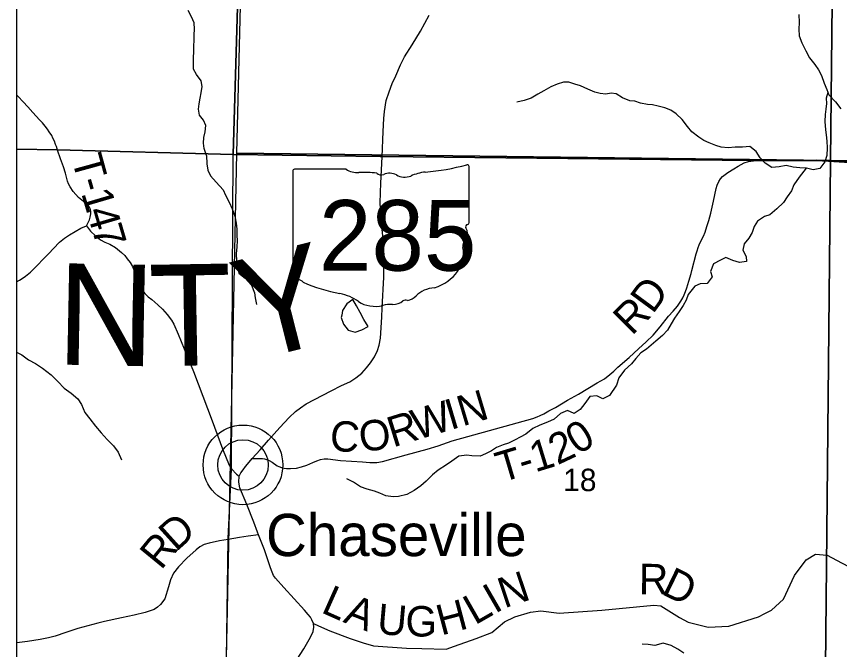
# Model space of a CAD drawing. Extents: x 0 to 191, y 0 to 55.
# Drawn here: x 143.275 to 144.045, y 22.406 to 22.997 of the extents above; entities that cross this region are included whole.
import ezdxf

# ---------------------------------------------------------------- set-up
doc = ezdxf.new("R2010")
doc.units = 0
for name, color, linetype in [('GM_X_Corporation', 7, 'Continuous'), ('GM_X_County_Road', 7, 'Continuous'), ('GM_X_County_Road_Text', 7, 'Continuous'), ('GM_X_County_Text', 7, 'Continuous'), ('GM_X_Minor_Lake', 7, 'Continuous'), ('GM_X_Minor_River', 7, 'Continuous'), ('GM_X_Section_Text', 7, 'Continuous'), ('GM_X_State_Location', 7, 'Continuous'), ('GM_X_State_Route', 7, 'Continuous'), ('GM_X_State_Shield', 7, 'Continuous'), ('GM_X_Township_Road', 7, 'Continuous'), ('GM_X_Township_Road_Text', 7, 'Continuous'), ('GM_X_Unincorporated', 7, 'Continuous'), ('GM_X_Unincorporated_Location', 7, 'Continuous'), ('GM_X_Unincorporated_Text', 7, 'Continuous')]:
    doc.layers.add(name, color=color, linetype=linetype)

msp = doc.modelspace()

# ---------------------------------------------------------------- linework, layer by layer
at = {"layer": 'GM_X_Corporation'}
for points in [[(149.5758, 25.41761), (143.27549, 25.41761), (143.27549, 22.87347), (143.3138, 22.87294), (143.47809, 22.86847), (143.4892, 23.25041), (143.50802, 23.86711), (143.51777, 23.86795), (143.52133, 23.86809), (143.52783, 23.86865), (143.53573, 23.86991), (143.5371, 23.871), (144.17888, 23.85682), (144.27104, 23.85429), (144.35683, 23.85102), (144.94266, 23.83902)], [(145.79254, 25.41761), (143.27549, 25.41761), (143.27549, 22.87347), (143.3138, 22.87294), (143.47809, 22.86847), (143.4892, 23.25041), (143.50802, 23.86711), (143.51777, 23.86795), (143.52133, 23.86809), (143.52783, 23.86865), (143.53573, 23.86991), (143.5371, 23.871), (144.17888, 23.85682), (144.27104, 23.85429), (144.35683, 23.85102), (144.94266, 23.83902)], [(144.94266, 23.83902), (144.35683, 23.85102), (144.27104, 23.85429), (144.17888, 23.85682), (143.5371, 23.871), (143.53573, 23.86991), (143.52783, 23.86865), (143.52133, 23.86809), (143.51777, 23.86795), (143.50802, 23.86711), (143.4892, 23.25041), (143.47809, 22.86847), (143.3138, 22.87294), (143.27549, 22.87347), (143.27549, 18.61761)], [(144.77211, 22.85014), (144.13636, 22.86114), (144.1354, 22.86049), (144.13463, 22.85996), (144.13209, 22.85933), (144.12932, 22.85919), (144.12601, 22.85933), (144.11542, 22.85966), (144.09774, 22.86022), (144.07852, 22.8607), (144.05429, 22.8614), (144.03427, 22.86266), (144.0227, 22.86324), (143.96402, 22.86311), (143.61724, 22.8666), (143.61543, 22.86662), (143.47809, 22.86847), (143.4892, 23.25041), (143.50802, 23.86711)], [(143.46706, 22.06228), (143.47318, 22.50936), (143.47319, 22.50998), (143.47629, 22.57462), (143.4763, 22.57542), (143.47809, 22.86847), (143.61543, 22.86662), (143.61724, 22.8666), (143.96402, 22.86311), (144.0227, 22.86324), (144.03427, 22.86266), (144.05429, 22.8614), (144.07852, 22.8607), (144.09774, 22.86022), (144.11542, 22.85966), (144.12601, 22.85933), (144.12932, 22.85919), (144.13209, 22.85933), (144.13463, 22.85996), (144.1354, 22.86049), (144.13636, 22.86114), (144.77211, 22.85014)]]:
    msp.add_lwpolyline(points, dxfattribs=at)
for points in [[(144.04141, 23.36476), (144.03613, 22.86315), (143.48146, 22.86989), (143.49398, 23.37043)], [(144.54037, 23.35908), (144.5357, 22.85387), (144.03613, 22.86315), (144.04141, 23.36476)], [(143.27549, 22.87347), (143.27549, 20.86338), (143.43969, 20.86008), (143.44633, 20.9725), (143.44634, 20.97335), (143.45423, 21.44428), (143.46697, 22.05758), (143.46706, 22.06228), (143.47318, 22.50936), (143.47319, 22.50998), (143.47629, 22.57462), (143.4763, 22.57542), (143.47809, 22.86847), (143.3138, 22.87294)], [(144.03613, 22.86315), (144.03127, 22.35852), (143.47107, 22.36785), (143.48146, 22.86989)], [(144.03613, 22.86315), (144.5357, 22.85387), (144.53007, 22.3498), (144.03127, 22.35852)]]:
    msp.add_lwpolyline(points, close=True, dxfattribs=at)
at = {"layer": 'GM_X_County_Road'}
msp.add_lwpolyline([(143.5017, 22.51359), (143.49199, 22.5121), (143.48399, 22.51095), (143.47328, 22.50909), (143.46513, 22.50781), (143.4557, 22.50581), (143.45085, 22.50429), (143.44694, 22.50209), (143.44332, 22.49933), (143.43465, 22.49152), (143.4268, 22.4835), (143.42237, 22.47762), (143.41941, 22.47133), (143.41741, 22.46476), (143.41398, 22.45371), (143.40998, 22.44838), (143.40713, 22.446), (143.4041, 22.44376), (143.39589, 22.44095), (143.3856, 22.43857), (143.37351, 22.43609), (143.35779, 22.43237), (143.3515, 22.43095), (143.34226, 22.42837), (143.33293, 22.4259), (143.3215, 22.42218), (143.3115, 22.41895), (143.3055, 22.41723), (143.29759, 22.41561), (143.28588, 22.4138), (143.27597, 22.41256), (143.27549, 22.41251)], dxfattribs=at)
at = {"layer": 'GM_X_Minor_Lake'}
for points in [[(143.60427, 22.70796), (143.60007, 22.71457), (143.59682, 22.72119), (143.59319, 22.72724), (143.58994, 22.73329), (143.58428, 22.72908), (143.58015, 22.7228), (143.57943, 22.71862)], [(143.57943, 22.71862), (143.57904, 22.71634), (143.58097, 22.71029), (143.58555, 22.70443), (143.59199, 22.70276), (143.59823, 22.70489), (143.60427, 22.70796)]]:
    msp.add_lwpolyline(points, dxfattribs=at)
at = {"layer": 'GM_X_Minor_River'}
for points in [[(143.45294, 22.86776), (143.45098, 22.87418), (143.45036, 22.87929), (143.45068, 22.88441), (143.45176, 22.88973), (143.45246, 22.89562), (143.45033, 22.90052), (143.44668, 22.9054), (143.44549, 22.91107), (143.44619, 22.91601), (143.44709, 22.92114), (143.44817, 22.92608), (143.44887, 22.93196), (143.44805, 22.93726), (143.44383, 22.94327), (143.44094, 22.94835), (143.44107, 22.95385), (143.44083, 22.95915), (143.44115, 22.96447), (143.44109, 22.97015), (143.44161, 22.97509), (143.44155, 22.9802), (143.44188, 22.9857), (143.44162, 22.99157), (143.43892, 22.99704), (143.43583, 23.00306)], [(144.0066, 22.9992), (144.00683, 22.992), (144.00648, 22.98574), (144.0069, 22.97929), (144.00939, 22.97286), (144.01303, 22.96548), (144.01666, 22.95887), (144.02143, 22.95264), (144.02487, 22.94773), (144.02773, 22.94244), (144.03023, 22.93524), (144.03273, 22.92919), (144.03465, 22.92427), (144.04074, 22.91786), (144.0457, 22.91125)], [(144.03376, 22.92655), (144.0322, 22.92122), (144.03242, 22.9161), (144.03188, 22.91079), (144.03134, 22.90604), (144.03099, 22.8994), (144.03142, 22.89163), (144.0322, 22.88689), (144.03261, 22.88102), (144.03302, 22.87476), (144.03268, 22.86774), (144.03101, 22.86185), (144.02631, 22.85557), (144.02007, 22.85439), (144.01362, 22.85587), (144.00756, 22.85602), (144.0013, 22.85693), (143.99486, 22.85822), (143.98824, 22.85704), (143.98142, 22.85662), (143.97515, 22.86037), (143.97058, 22.86565), (143.96676, 22.87132), (143.96068, 22.87603), (143.95387, 22.87542), (143.94724, 22.87556), (143.94061, 22.87496), (143.93398, 22.87548), (143.92905, 22.87716), (143.92279, 22.8794), (143.91785, 22.88183), (143.9131, 22.88484), (143.90664, 22.88973), (143.90245, 22.89464), (143.89749, 22.90124), (143.89197, 22.90652), (143.88703, 22.90991), (143.88152, 22.91215), (143.87508, 22.91382), (143.86996, 22.91492), (143.86503, 22.91527), (143.85859, 22.91656), (143.85327, 22.91843), (143.84854, 22.91878), (143.8419, 22.92139), (143.83601, 22.92534), (143.83127, 22.92588), (143.82635, 22.92509), (143.82105, 22.92544), (143.81593, 22.92693), (143.80947, 22.92973), (143.80264, 22.93273), (143.79733, 22.9344), (143.79164, 22.93626), (143.78672, 22.93605), (143.78086, 22.9343), (143.77481, 22.9318), (143.7682, 22.92797), (143.76273, 22.9249), (143.7565, 22.92107), (143.75007, 22.91895), (143.74308, 22.91739)], [(143.45294, 22.86776), (143.45334, 22.86), (143.45428, 22.85405), (143.45677, 22.84857), (143.46211, 22.84272), (143.46858, 22.83574), (143.47069, 22.83063), (143.47414, 22.82421), (143.47701, 22.81797), (143.47951, 22.81096), (143.48087, 22.80452), (143.48128, 22.79884), (143.4815, 22.79315), (143.48172, 22.78784), (143.48136, 22.78253), (143.48083, 22.7757), (143.48106, 22.76925), (143.48184, 22.76432), (143.48339, 22.75788), (143.48929, 22.75299), (143.49519, 22.74658), (143.49807, 22.73939), (143.49866, 22.73465), (143.49983, 22.7284)], [(144.01347, 22.85587), (144.00704, 22.84748), (144.00177, 22.84024), (143.99972, 22.83473), (143.99558, 22.82921), (143.9922, 22.82369), (143.98618, 22.81796), (143.97958, 22.81242), (143.97447, 22.81068), (143.96787, 22.80647), (143.96487, 22.80133), (143.963, 22.79563), (143.95981, 22.79049), (143.95549, 22.78515), (143.95419, 22.77926), (143.95744, 22.7734), (143.95766, 22.76866), (143.95122, 22.76787), (143.94497, 22.76972), (143.93851, 22.77234), (143.93341, 22.76985), (143.9268, 22.76639), (143.92419, 22.75936), (143.92573, 22.75444), (143.92103, 22.74815), (143.91441, 22.74773), (143.90949, 22.7458), (143.9031, 22.7378), (143.90123, 22.73267), (143.89861, 22.72772), (143.89466, 22.72201), (143.89053, 22.71572), (143.88734, 22.7104), (143.88377, 22.70449), (143.87926, 22.69954), (143.87285, 22.69419), (143.86437, 22.68693), (143.85908, 22.68349), (143.85438, 22.67815), (143.85024, 22.673), (143.84383, 22.66708), (143.83838, 22.66003), (143.83633, 22.65319), (143.82957, 22.64367), (143.82352, 22.6406), (143.81783, 22.64322), (143.8112, 22.64261), (143.80651, 22.63614), (143.80218, 22.63061), (143.79652, 22.62679), (143.79026, 22.6294), (143.78383, 22.6269), (143.77799, 22.62155), (143.77176, 22.61867), (143.76458, 22.61597), (143.75797, 22.61271), (143.75137, 22.60755), (143.74627, 22.60468), (143.74136, 22.60218), (143.73532, 22.59911), (143.73041, 22.59738), (143.72417, 22.59506), (143.71926, 22.592), (143.71379, 22.58912), (143.70888, 22.58682), (143.70111, 22.58715), (143.69637, 22.58769), (143.68899, 22.58689), (143.68239, 22.5823), (143.6773, 22.57886), (143.66956, 22.57388), (143.66428, 22.56949), (143.65844, 22.56358), (143.65336, 22.55918), (143.64713, 22.55479), (143.64033, 22.55114), (143.63258, 22.54939), (143.62747, 22.54898), (143.62065, 22.54989), (143.61514, 22.55232), (143.61002, 22.55419), (143.6032, 22.55605), (143.59694, 22.55828), (143.59028, 22.56261), (143.58421, 22.56561)], [(143.27549, 22.68405), (143.27551, 22.68404), (143.28044, 22.68161), (143.28672, 22.6769), (143.29336, 22.67353), (143.29982, 22.6692), (143.308, 22.6628), (143.31409, 22.65677), (143.32018, 22.65036), (143.32646, 22.64565), (143.33292, 22.64038), (143.33636, 22.63509), (143.33943, 22.62771), (143.3442, 22.62167), (143.34934, 22.61487), (143.35468, 22.60883), (143.36039, 22.60261), (143.36629, 22.59658), (143.37068, 22.59053), (143.37375, 22.58353)], [(143.89922, 22.40305), (143.89352, 22.40681), (143.88725, 22.41018), (143.87966, 22.41241), (143.8721, 22.41009), (143.86585, 22.411), (143.86017, 22.41135)]]:
    msp.add_lwpolyline(points, dxfattribs=at)
at = {"layer": 'GM_X_State_Route'}
for points in [[(143.49583, 22.58459), (143.50329, 22.59275), (143.51091, 22.60177), (143.52153, 22.61363), (143.53017, 22.62308), (143.53617, 22.62877), (143.5408, 22.6321), (143.54629, 22.63576), (143.56944, 22.64807), (143.57926, 22.65283), (143.58688, 22.65642), (143.59266, 22.65993), (143.59816, 22.6644), (143.60263, 22.66946), (143.60629, 22.67415), (143.6101, 22.67957), (143.61296, 22.68565), (143.61457, 22.69056), (143.61552, 22.69715), (143.61677, 22.71656), (143.61721, 22.72528), (143.61882, 22.75407), (143.61918, 22.77341), (143.61845, 22.78689), (143.6164, 22.8077), (143.61589, 22.81356), (143.61523, 22.82309), (143.61574, 22.83305), (143.61589, 22.84184), (143.61735, 22.86634), (143.61816, 22.89012), (143.61889, 22.90213), (143.61955, 22.90887), (143.62109, 22.91891), (143.6238, 22.92726), (143.62666, 22.93503), (143.62988, 22.94221), (143.63435, 22.95239), (143.63816, 22.95979), (143.64512, 22.97114), (143.65318, 22.98382), (143.65721, 22.99122), (143.66116, 22.99884)], [(143.48358, 22.56821), (143.48519, 22.57122), (143.48728, 22.5743), (143.48966, 22.57722), (143.49294, 22.58128), (143.49583, 22.58459)], [(143.53792, 22.3975), (143.54397, 22.40688), (143.54911, 22.41557), (143.5512, 22.41974), (143.55266, 22.42322), (143.55335, 22.42718), (143.55321, 22.4308), (143.55154, 22.4342), (143.55015, 22.43643), (143.54814, 22.43907), (143.54466, 22.4431), (143.52534, 22.46416), (143.51762, 22.47297), (143.51583, 22.47547), (143.51445, 22.47848), (143.51298, 22.4825), (143.50716, 22.49953), (143.5017, 22.51359), (143.5008, 22.51605), (143.49721, 22.52528), (143.49061, 22.54162), (143.48431, 22.55744), (143.48314, 22.5625), (143.48358, 22.56821)]]:
    msp.add_lwpolyline(points, dxfattribs=at)
at = {"layer": 'GM_X_State_Shield'}
for p, q in [((143.53363, 22.85314), (143.53363, 22.75308)), ((143.58351, 22.85486), (143.53525, 22.85486)), ((143.69842, 22.80499), (143.69842, 22.85734)), ((143.6984, 22.80501), (143.69842, 22.80499))]:
    msp.add_line(p, q, dxfattribs=at)
for centre, major_axis, start_param, end_param in [((143.63972, 22.99127), (0.17476, 0), 4.814394, 5.042369), ((143.69659, 22.85755), (0.00183, 0), 6.141152, 7.989035), ((143.53552, 22.85335), (0.00191, 0), 1.712693, 3.28349), ((143.595, 22.86647), (0.01852, 0), 4.042523, 4.731795), ((143.60114, 22.79868), (0.06648, 0), 1.404758, 1.657858), ((143.61624, 22.85387), (0.00534, 0), 3.836095, 5.185415), ((143.62408, 22.8423), (0.01111, 0), 0.950623, 2.079405), ((143.66201, 22.8243), (0.03516, 0), 1.699011, 2.107814), ((143.63841, 22.85817), (0.01336, 0), 4.081561, 5.145723), ((143.69646, 22.80479), (0.00196, 0), 5.05454, 6.418171), ((143.698, 22.80115), (0.00284, 0), 1.883978, 3.671073), ((143.67993, 22.79454), (0.01704, 0), 5.934695, 6.695948), ((143.70499, 22.78309), (0.0124, 0), 2.387724, 3.262537), ((143.64951, 22.77643), (0.04371, 0), 5.101752, 6.440018), ((143.53553, 22.75286), (0.00193, 0), 3.00124, 4.508301), ((143.53583, 22.76309), (0.0147, 0), 4.665946, 4.897461), ((143.53883, 22.7473), (0.0053, 0), 0.519207, 1.627899), ((143.60575, 22.8372), (0.1262, 0), 4.195997, 4.488961), ((143.66794, 22.72498), (0.02394, 0), 1.647645, 2.488434), ((143.56812, 22.70812), (0.03949, 0), 0.823519, 1.323587), ((143.63761, 22.74338), (0.01412, 0), 4.937069, 5.64225), ((143.61083, 22.74681), (0.02506, 0), 4.026481, 4.996735), ((143.6253, 22.71221), (0.02059, 0), 1.495662, 1.94098), ((143.62713, 22.73931), (0.01335, 0), 4.691044, 5.507374), ((143.63921, 22.72962), (0.00376, 0), 1.147584, 2.315152)]:
    msp.add_ellipse(centre, major_axis=major_axis, ratio=0.8, start_param=start_param, end_param=end_param, dxfattribs=at)
at = {"layer": 'GM_X_Township_Road'}
for points in [[(143.3139, 22.87268), (143.31281, 22.87598), (143.31212, 22.87801), (143.3109, 22.88104), (143.30959, 22.88391), (143.30844, 22.88622), (143.30616, 22.88981), (143.30463, 22.89234), (143.30229, 22.89518), (143.29982, 22.89805), (143.29686, 22.90111), (143.29074, 22.90769), (143.28611, 22.91319), (143.28187, 22.9177), (143.27717, 22.92263), (143.27549, 22.92442)], [(143.34096, 22.80195), (143.34256, 22.80516), (143.34366, 22.80762), (143.34444, 22.81012), (143.34499, 22.8132), (143.34496, 22.81552), (143.34466, 22.81706), (143.34401, 22.81866), (143.34267, 22.82066), (143.34047, 22.82275), (143.33822, 22.82462), (143.33347, 22.82851), (143.33095, 22.83113), (143.32836, 22.83411), (143.32558, 22.83853), (143.32424, 22.84115), (143.32316, 22.84377), (143.3212, 22.85103), (143.3193, 22.85722), (143.31671, 22.86462), (143.3139, 22.87268)], [(143.49583, 22.58459), (143.50094, 22.58471), (143.50547, 22.58465), (143.5074, 22.58452), (143.50917, 22.58391), (143.51174, 22.58275), (143.51434, 22.58118), (143.51916, 22.57803), (143.52064, 22.57726), (143.52321, 22.57646), (143.52559, 22.57584), (143.52794, 22.57546), (143.53166, 22.5753), (143.53726, 22.57584), (143.54192, 22.57687), (143.54687, 22.57858), (143.55236, 22.58112), (143.55615, 22.58263), (143.55953, 22.58378), (143.56294, 22.58436), (143.56641, 22.58439), (143.57827, 22.58301), (143.58842, 22.58211), (143.5988, 22.5815), (143.60555, 22.58105), (143.61235, 22.58115), (143.61754, 22.58189), (143.63968, 22.58815), (143.65942, 22.59344), (143.66951, 22.5967), (143.68249, 22.60133), (143.75808, 22.62213), (143.76208, 22.6236), (143.76492, 22.62482), (143.76823, 22.62649), (143.77312, 22.6291), (143.77907, 22.63244), (143.79038, 22.63916), (143.80057, 22.64491), (143.81808, 22.65535), (143.82486, 22.65924), (143.83, 22.66316), (143.83367, 22.66622), (143.83759, 22.66988), (143.84803, 22.67904), (143.8569, 22.68714), (143.86404, 22.69363), (143.87037, 22.69996), (143.87696, 22.7078), (143.8849, 22.71751), (143.88914, 22.72217), (143.89316, 22.72712), (143.89624, 22.73165), (143.89814, 22.7349), (143.89946, 22.73769), (143.90077, 22.74075), (143.90193, 22.74419), (143.90373, 22.7502), (143.90585, 22.75739), (143.90665, 22.76038), (143.91077, 22.77591), (143.91144, 22.77861), (143.9126, 22.78169), (143.91331, 22.7841), (143.9144, 22.78648), (143.91745, 22.79249), (143.9189, 22.79622), (143.9207, 22.80126), (143.9224, 22.80689), (143.92436, 22.81396), (143.9269, 22.82495), (143.92947, 22.837), (143.93034, 22.83999), (143.93175, 22.84349), (143.93352, 22.846), (143.93535, 22.84815), (143.93764, 22.85002), (143.94008, 22.85172), (143.9458, 22.85535), (143.95004, 22.85773), (143.95261, 22.8593), (143.95544, 22.86069), (143.95962, 22.8622), (143.96412, 22.86284)], [(143.96412, 22.86284), (144.0228, 22.86297), (144.03437, 22.86239), (144.05439, 22.86114), (144.07863, 22.86043), (144.09784, 22.85995), (144.11552, 22.85939), (144.12611, 22.85906), (144.12942, 22.85892), (144.13219, 22.85906), (144.13473, 22.85969), (144.1355, 22.86022), (144.13646, 22.86088)], [(143.27549, 22.74958), (143.27821, 22.7512), (143.28087, 22.75288), (143.28392, 22.75507), (143.28857, 22.75882), (143.2947, 22.76483), (143.3008, 22.77105), (143.30572, 22.77616), (143.31017, 22.78074), (143.31585, 22.78662), (143.32029, 22.79043), (143.32502, 22.79347), (143.33553, 22.79984), (143.34096, 22.80195), (143.34467, 22.79715), (143.34923, 22.79252), (143.3539, 22.7889), (143.35822, 22.78684), (143.36262, 22.78493), (143.36805, 22.7818), (143.37372, 22.77708), (143.37678, 22.77414), (143.37902, 22.77121), (143.38176, 22.76764), (143.3838, 22.764), (143.3861, 22.75883), (143.39012, 22.7471), (143.39146, 22.74429), (143.39299, 22.7418), (143.39548, 22.7388), (143.39867, 22.7358), (143.40186, 22.73319), (143.40766, 22.72828), (143.412, 22.72407), (143.4164, 22.71915), (143.42042, 22.71386), (143.42253, 22.71009), (143.42674, 22.70072), (143.43222, 22.68719), (143.43873, 22.67131), (143.44103, 22.66582), (143.45385, 22.63156), (143.45729, 22.62244), (143.46355, 22.60573), (143.4679, 22.59378), (143.47413, 22.57847), (143.4764, 22.57515), (143.48109, 22.56997), (143.48358, 22.56821)], [(143.48358, 22.56821), (143.48519, 22.57122), (143.48728, 22.5743), (143.48966, 22.57722), (143.49294, 22.58128), (143.49583, 22.58459)], [(143.90556, 22.43138), (143.92201, 22.42709), (143.94117, 22.42817), (143.96877, 22.43674), (143.97474, 22.43987), (143.98118, 22.44323), (143.99212, 22.45353), (144.00245, 22.47541), (144.01345, 22.49007), (144.02205, 22.49547), (144.03303, 22.49438), (144.04189, 22.48991), (144.05902, 22.48077), (144.09484, 22.47976), (144.18008, 22.50261), (144.20849, 22.51534), (144.22183, 22.53491), (144.24333, 22.54034), (144.26461, 22.54444), (144.27552, 22.56055)], [(143.55321, 22.4308), (143.55787, 22.42857), (143.56843, 22.42391), (143.58739, 22.41673), (143.59942, 22.41251), (143.60907, 22.4098), (143.64007, 22.40752), (143.65427, 22.4072), (143.67714, 22.40676), (143.68484, 22.40947), (143.70511, 22.41662), (143.71974, 22.42215), (143.73145, 22.43223), (143.74131, 22.43679), (143.75573, 22.44134), (143.76537, 22.44242), (143.78261, 22.44026), (143.82261, 22.44318), (143.87106, 22.44784), (143.87767, 22.44708), (143.89512, 22.43624), (143.90314, 22.43202), (143.90556, 22.43138)]]:
    msp.add_lwpolyline(points, dxfattribs=at)
at = {"layer": 'GM_X_Unincorporated'}
for radius in [0.0372, 0.02358]:
    msp.add_circle((143.48717, 22.57872), radius, dxfattribs=at)
at = {"layer": 'GM_X_Unincorporated_Location'}
msp.add_line((143.48717, 22.57872), (143.48717, 22.57872), dxfattribs=at)

# ---------------------------------------------------------------- texts
at = {"layer": 'GM_X_County_Road_Text'}
for s, rotation, p in [('D', 42.08035, (143.42459, 22.49705)), ('R', 50.72514, (143.4106, 22.4798))]:
    msp.add_text(s, height=0.02841, rotation=rotation, dxfattribs=at).set_placement(p)
at = {"layer": 'GM_X_County_Text'}
for s, rotation, p in [('Y', 14.26364, (143.49459, 22.6752)), ('N', 358.90451, (143.31258, 22.67248)), ('T', 0.93532, (143.39998, 22.67087))]:
    msp.add_text(s, height=0.0947, rotation=rotation, dxfattribs=at).set_placement(p)
at = {"layer": 'GM_X_Section_Text'}
msp.add_text('18', height=0.020928, rotation=0.00001, dxfattribs=at).set_placement((143.78637, 22.55424))
at = {"layer": 'GM_X_State_Location'}
msp.add_text('285', height=0.0000947, rotation=0.00001, dxfattribs=at).set_placement((143.58074, 22.78956))
for s in ['s', 'r']:
    msp.add_text(s, height=0.0000947, dxfattribs=at).set_placement((143.61417, 22.79645))
at = {"layer": 'GM_X_State_Shield'}
msp.add_text('285', height=0.065918, dxfattribs=at).set_placement((143.5582, 22.76013))
at = {"layer": 'GM_X_Township_Road_Text'}
for s, rotation, p in [('T', 285.34632, (143.32687, 22.86469)), ('-', 286.03391, (143.33259, 22.84387)), ('1', 286.39135, (143.33584, 22.83258)), ('4', 286.40971, (143.34074, 22.81591)), ('7', 286.41384, (143.34564, 22.79926)), ('D', 53.71835, (143.87007, 22.71884)), ('R', 45.06899, (143.8506, 22.69882)), ('N', 16.63993, (143.69227, 22.61458)), ('W', 16.6367, (143.64956, 22.60182)), ('I', 16.64246, (143.6811, 22.61124)), ('C', 355.20168, (143.56753, 22.59235)), ('O', 7.49397, (143.59742, 22.59055)), ('R', 17.20547, (143.62734, 22.59493)), ('0', 32.29336, (143.80026, 22.58763)), ('2', 25.11891, (143.78101, 22.57834)), ('1', 17.02784, (143.7602, 22.57165)), ('T', 16.66066, (143.72848, 22.56214)), ('-', 16.72228, (143.74887, 22.56824)), ('R', 359.47308, (143.85697, 22.45807)), ('D', 334.18271, (143.8771, 22.4586)), ('N', 18.59276, (143.73127, 22.44466)), ('I', 30.10156, (143.72255, 22.43943)), ('L', 335.97529, (143.55915, 22.44141)), ('A', 338.64102, (143.57989, 22.4322)), ('H', 14.86042, (143.67233, 22.41932)), ('L', 29.75467, (143.70394, 22.42879)), ('U', 354.9978, (143.61177, 22.42108)), ('G', 358.86267, (143.63876, 22.41879))]:
    msp.add_text(s, height=0.02841, rotation=rotation, dxfattribs=at).set_placement(p)
at = {"layer": 'GM_X_Unincorporated_Text'}
msp.add_text('Chaseville', height=0.039489, rotation=0.00001, dxfattribs=at).set_placement((143.50866, 22.49357))

doc.saveas('drawing.dxf')
